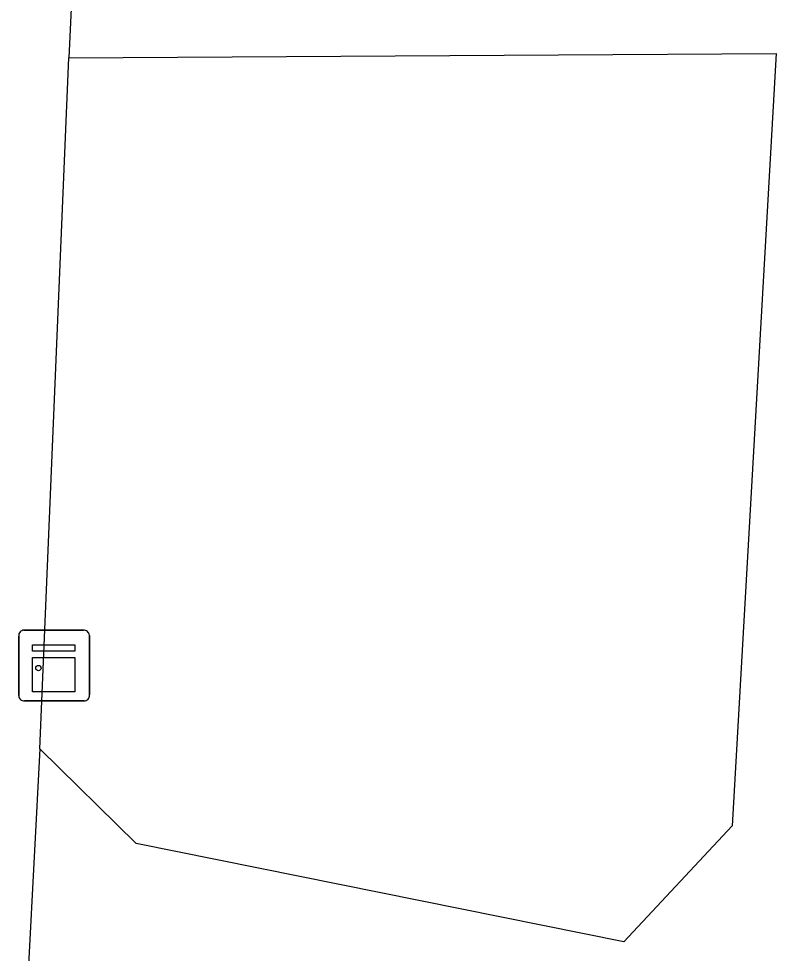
# Model space of a CAD drawing. Extents: x 160732 to 162105, y 387428 to 388479.
# Drawn here: x 160880.76 to 160891.47, y 387876.61 to 387889.82 of the extents above; entities that cross this region are included whole.
import ezdxf

# ---------------------------------------------------------------- set-up
doc = ezdxf.new("R2010")
doc.units = 0
for name, color, linetype in [('IMGEO_Groenvoorziening', 7, 'Continuous'), ('IMGEO_Kast', 7, 'Continuous'), ('IMGEO_Voetpad_gesloten', 7, 'Continuous')]:
    doc.layers.add(name, color=color, linetype=linetype)

msp = doc.modelspace()

# ---------------------------------------------------------------- linework, layer by layer
at = {"layer": 'IMGEO_Groenvoorziening'}
msp.add_lwpolyline([(160881.471, 387889.262), (160891.47, 387889.324), (160890.848, 387878.409), (160889.317, 387876.771), (160882.42, 387878.162), (160881.058, 387879.499)], dxfattribs=at)
at = {"layer": 'IMGEO_Kast'}
for p, q in [((160880.836, 387881.175), (160881.677, 387881.175)), ((160881.677, 387881.175), (160880.836, 387881.175)), ((160880.761, 387880.25), (160880.761, 387881.091)), ((160880.761, 387881.091), (160880.761, 387880.25)), ((160881.761, 387881.1), (160881.761, 387880.259)), ((160881.761, 387880.259), (160881.761, 387881.1)), ((160881.686, 387880.175), (160880.845, 387880.175)), ((160880.845, 387880.175), (160881.686, 387880.175))]:
    msp.add_line(p, q, dxfattribs=at)
for points in [[(160880.956, 387880.965), (160881.556, 387880.965), (160881.556, 387880.88), (160880.956, 387880.88), (160880.956, 387880.965)], [(160880.956, 387880.79), (160881.556, 387880.79), (160881.556, 387880.301), (160880.956, 387880.301), (160880.956, 387880.79)]]:
    msp.add_lwpolyline(points, dxfattribs=at)
msp.add_circle((160881.04, 387880.639), 0.0377, dxfattribs=at)
for centre, start, end in [((160880.839, 387881.097), 92.4484, 184.2845), ((160880.839, 387881.097), 92.4484, 184.2845), ((160881.683, 387881.097), 2.4484, 94.2845), ((160881.683, 387881.097), 2.4484, 94.2845), ((160880.839, 387880.253), 182.4484, 274.2845), ((160880.839, 387880.253), 182.4484, 274.2845), ((160881.683, 387880.253), 272.4484, 4.2845), ((160881.683, 387880.253), 272.4484, 4.2845)]:
    msp.add_arc(centre, 0.0779, start, end, dxfattribs=at)
at = {"layer": 'IMGEO_Voetpad_gesloten'}
for points in [[(160882.69, 387915.076), (160881.471, 387889.262)], [(160881.058, 387879.499), (160881.471, 387889.262)], [(160881.058, 387879.499), (160880.9, 387876.445)]]:
    msp.add_lwpolyline(points, dxfattribs=at)

doc.saveas('drawing.dxf')
